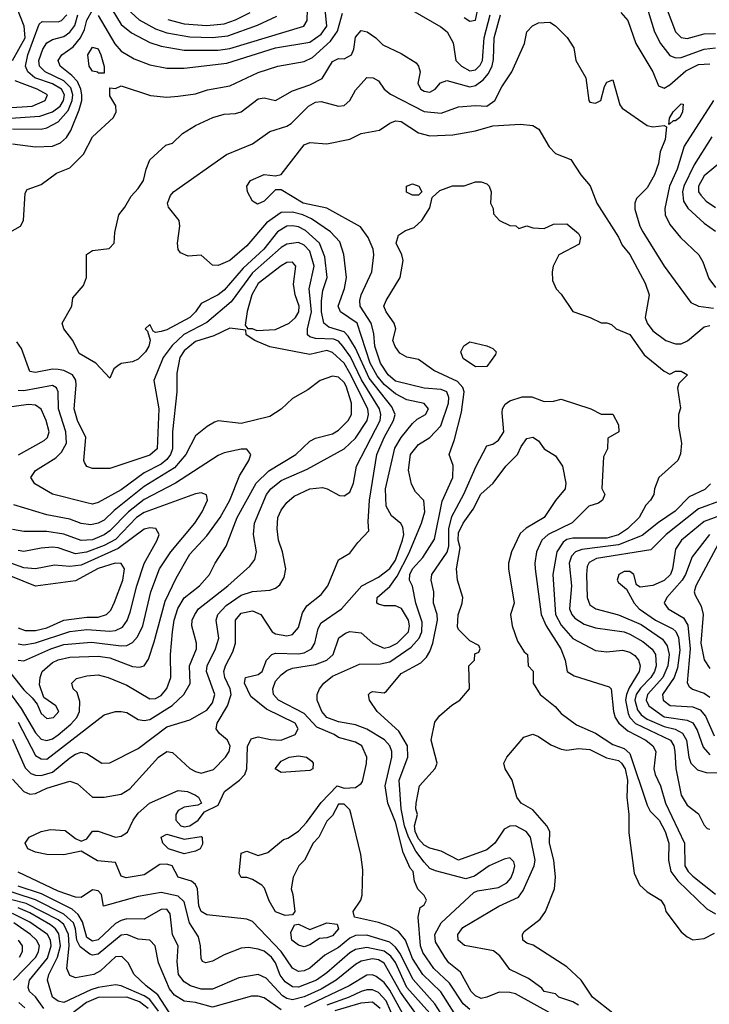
# Model space of a CAD drawing. Header units: inches. Extents: x 1793389 to 1900389, y 320802 to 470796.
# Tile 258 of 656: x 1824815 to 1827228, y 405165 to 408613. Entities that reach past the tile are written whole.
import ezdxf

# ---------------------------------------------------------------- set-up
doc = ezdxf.new("R2010")
doc.units = ezdxf.units.IN
doc.header["$MEASUREMENT"] = 0
doc.layers.add('B8420', color=7, linetype='Continuous')

msp = doc.modelspace()

# ---------------------------------------------------------------- linework, layer by layer
at = {"layer": 'B8420', "color": 2}
for points, elevation in [([(1827042.6, 408750), (1827110, 408570.8), (1827130, 408550.5), (1827150, 408547), (1827210, 408563.6), (1827250, 408565.2)], 294), ([(1826999.5, 408690), (1827036.4, 408570), (1827057.1, 408530), (1827090, 408488), (1827110, 408479.3), (1827130, 408481.1), (1827210, 408510.2), (1827250, 408514)], 290), ([(1824789.8, 408470), (1824833.8, 408550), (1824830.8, 408590), (1824807.6, 408650)], 306), ([(1824790, 408178.7), (1824870, 408167.7), (1824930, 408170.4), (1824958.3, 408181.7), (1824979.1, 408200.9), (1824994.5, 408225.5), (1825022.8, 408297.2), (1825032.1, 408330), (1825032.1, 408350), (1825029, 408370), (1825016.9, 408396.9), (1824997.9, 408417.9), (1824956.2, 408450), (1824949.6, 408470), (1824962, 408490), (1825001.6, 408518.4), (1825027.3, 408550), (1825041.5, 408578.5), (1825050, 408611), (1825070, 408646)], 294), ([(1825090, 408627.7), (1825148.2, 408528.2), (1825170, 408503), (1825215.6, 408475.6), (1825270, 408455.5), (1825330, 408443), (1825390, 408443.1), (1825539.5, 408460.5), (1825710, 408514.9), (1825830, 408534.6), (1825870, 408562.6), (1825889.7, 408590), (1825883.5, 408650)], 294), ([(1825137.3, 408650), (1825170, 408596.4), (1825206.8, 408566.8), (1825270, 408533.4), (1825310, 408520.3), (1825390, 408506.3), (1825510, 408506.9), (1825550, 408512.4), (1825809.2, 408590), (1825820.7, 408610), (1825822, 408650)], 298), ([(1825191.1, 408651.1), (1825232.8, 408612.8), (1825290, 408580.9), (1825330, 408566.7), (1825410, 408552.6), (1825490, 408550.2), (1825543.3, 408556.7), (1825646.6, 408593.4), (1825715.2, 408624.8)], 302), ([(1826190, 408644.9), (1826288.1, 408588.1), (1826310.7, 408570), (1826331.9, 408531.9), (1826340.5, 408470), (1826360.5, 408450), (1826390, 408434), (1826410, 408437.6), (1826426.3, 408453.7), (1826434.2, 408470), (1826439.8, 408550), (1826460.7, 408630)], 290), ([(1826370, 408620.5), (1826390, 408607.3), (1826410, 408611), (1826416.4, 408643.6)], 294), ([(1824766.5, 408266.5), (1824885.3, 408274.7), (1824930, 408290.2), (1824956.1, 408310), (1824968.7, 408330), (1824971.4, 408350), (1824960.9, 408370), (1824930, 408388.1), (1824867.8, 408410), (1824843.5, 408430), (1824835.6, 408450), (1824843.5, 408490), (1824882.8, 408597.2), (1824893.8, 408606.2), (1824950, 408605.3), (1824961.2, 408610), (1824979.7, 408630)], 302), ([(1824770, 407862.8), (1824818, 407890), (1824828.7, 407910), (1824834.6, 408005.4), (1824841.2, 408018.8), (1824890, 408036), (1824943.9, 408076.1), (1824990, 408094), (1825038.3, 408141.7), (1825070, 408202.8), (1825142.7, 408270), (1825152, 408290), (1825151.9, 408311.9), (1825130, 408346), (1825130, 408374), (1825150, 408372), (1825170, 408381), (1825272.5, 408347.5), (1825330, 408341.6), (1825370, 408344.9), (1825430, 408353.4), (1825472.1, 408367.9), (1825550, 408382), (1825650, 408428.4), (1825718, 408450), (1825810, 408466.4), (1825839.8, 408480.2), (1825902.5, 408537.5), (1825926.8, 408573.2), (1825944.5, 408635.5)], 290), ([(1824790, 408231.2), (1824890, 408230.2), (1824910, 408234), (1824950, 408255.6), (1824984.7, 408295.3), (1824999.1, 408330), (1825000.9, 408350), (1824994.3, 408374.3), (1824970, 408399.4), (1824904.2, 408430), (1824884.4, 408450), (1824882.3, 408470), (1824895.4, 408510), (1824910, 408532.4), (1824930, 408544.2), (1824970, 408554.3), (1824990, 408568.9), (1825007.7, 408592.3), (1825018, 408630)], 298), ([(1824790, 405953), (1824830, 405910.4), (1824850, 405901.3), (1824870, 405903.7), (1824910, 405921.5), (1824990, 405946), (1825017.3, 405937.3), (1825070, 405890.7), (1825110, 405890.5), (1825170, 405900.5), (1825200.1, 405919.9), (1825300.9, 406030), (1825330, 406050.6), (1825350, 406046.8), (1825410, 405990.6), (1825430, 405980.4), (1825450, 405974.4), (1825493, 405987), (1825535.6, 406030), (1825547.8, 406050), (1825551, 406069), (1825542, 406090), (1825513.6, 406113.6), (1825502.7, 406130), (1825505.6, 406150), (1825542.6, 406210), (1825555.4, 406250), (1825551.1, 406270), (1825532.6, 406310), (1825529.7, 406330), (1825535.1, 406350), (1825560.7, 406399.3), (1825569.7, 406430), (1825570, 406510.8), (1825590, 406534.4), (1825630, 406543), (1825658.8, 406530), (1825698.8, 406470), (1825710, 406462), (1825750, 406455.5), (1825770, 406460.7), (1825790, 406484.7), (1825804.2, 406535.8), (1825819.6, 406560.4), (1825870, 406600.7), (1825892.7, 406630), (1825930, 406722), (1825970, 406744.7), (1825998, 406782), (1826037.2, 406822.8), (1826034.5, 406854.5), (1826039.1, 406930), (1826064.2, 407090), (1826089.8, 407150), (1826123.1, 407210), (1826128.3, 407230), (1826117.5, 407257.5), (1826038.3, 407358.3), (1825990, 407462.4), (1825964.9, 407504.9), (1825950, 407519.8), (1825896.6, 407536.6), (1825879.7, 407550), (1825870.9, 407590), (1825870.9, 407629.1), (1825875.6, 407664.4), (1825891.1, 407710), (1825882.8, 407782.8), (1825864, 407830), (1825814.7, 407874.7), (1825790, 407887.1), (1825770, 407891), (1825750, 407889.7), (1825717.1, 407870), (1825668.9, 407810), (1825596.9, 407743.1), (1825530, 407665.6), (1825510, 407649.6), (1825450, 407619), (1825430.6, 407590), (1825410.6, 407570), (1825330, 407527), (1825310, 407521.2), (1825290, 407518), (1825282, 407522), (1825270, 407546), (1825254, 407530), (1825262, 407522), (1825271.3, 407491.3), (1825267.3, 407470), (1825255.5, 407450), (1825230, 407423.7), (1825210, 407414.5), (1825170.5, 407409.5), (1825158.5, 407401.5), (1825144.7, 407390), (1825130, 407358), (1825081.2, 407410), (1825023.6, 407443.6), (1825000.7, 407490), (1824969, 407530), (1824964, 407550), (1824998, 407610), (1825000.4, 407639.6), (1825038, 407682), (1825048.7, 407710), (1825049.3, 407790.7), (1825070, 407804.7), (1825128, 407812), (1825146, 407830), (1825148.4, 407868.4), (1825162, 407930), (1825183.1, 407956.9), (1825204.7, 407995.3), (1825230, 408022), (1825248.7, 408050), (1825257.2, 408090), (1825270, 408122), (1825326, 408174), (1825350, 408181), (1825385.2, 408214.8), (1825430, 408242.8), (1825490.7, 408270.7), (1825530, 408282), (1825570, 408284), (1825590, 408290.7), (1825650, 408336.3), (1825670, 408339.1), (1825710, 408330.5), (1825770, 408364.4), (1825830, 408385.3), (1825873.4, 408406.6), (1825910, 408466.8), (1825930, 408477.1), (1825950, 408476.3), (1825976, 408490), (1825983.7, 408510), (1825990, 408552), (1826010, 408574.8), (1826031.3, 408570), (1826061, 408550), (1826085.5, 408525.5), (1826150, 408494.8), (1826202, 408462), (1826211, 408450), (1826216, 408430), (1826207.7, 408390), (1826218.8, 408370), (1826230, 408363), (1826250, 408359.1), (1826269, 408370), (1826287.6, 408392.4), (1826310, 408400.4), (1826390, 408377.7), (1826410, 408382.3), (1826437.3, 408402.7), (1826455, 408425), (1826468.4, 408451.6), (1826473.2, 408473.2), (1826475.1, 408550), (1826497.2, 408630)], 286), ([(1825333.5, 408613.5), (1825390, 408598.2), (1825470, 408593.2), (1825530, 408599.1), (1825570, 408612.6), (1825621.6, 408638.4)], 306), ([(1826918.8, 408638.8), (1826942.8, 408610), (1826970.5, 408530), (1827030, 408431), (1827050, 408381), (1827070, 408373.4), (1827090, 408385.5), (1827146, 408434), (1827190, 408455.6), (1827230, 408458.7)], 286), ([(1826310, 405101.1), (1826267.2, 405167.2), (1826191.9, 405251.9), (1826144.7, 405344.7), (1826130, 405365.7), (1826110, 405382.7), (1826030, 405407.4), (1825990, 405406.2), (1825970, 405396.4), (1825930, 405363.9), (1825882.2, 405337.8), (1825830, 405291.3), (1825810, 405282.4), (1825790, 405280.5), (1825770, 405292), (1825729.8, 405350), (1825630, 405455.1), (1825610, 405463.7), (1825470, 405478.7), (1825450, 405489.6), (1825441.7, 405510), (1825436.9, 405570), (1825430, 405585.2), (1825416.1, 405596.1), (1825369.8, 405609.8), (1825349, 405650), (1825330, 405656.3), (1825305.9, 405654.2), (1825250, 405618), (1825187.8, 405607.8), (1825170, 405614), (1825150, 405661.2), (1825087.7, 405667.7), (1825030, 405702), (1824970, 405688.7), (1824910, 405689.2), (1824870, 405698.4), (1824844, 405710), (1824834, 405730), (1824848, 405750), (1824890, 405770.7), (1824922.5, 405777.5), (1824974.2, 405774.2), (1825010, 405746), (1825030, 405736), (1825050, 405744.7), (1825070, 405771.3), (1825090, 405771), (1825150, 405750.7), (1825170, 405754), (1825191.7, 405768.3), (1825212, 405810), (1825230, 405834), (1825269.3, 405870), (1825370, 405913.4), (1825402, 405910), (1825430, 405897.3), (1825441, 405890), (1825450.8, 405870), (1825438, 405862), (1825390, 405856), (1825370, 405843.7), (1825361.3, 405830), (1825361.1, 405810), (1825378.8, 405790), (1825390, 405787.1), (1825410, 405790.3), (1825439.6, 405810), (1825461.2, 405838.8), (1825510, 405862.8), (1825532, 405910), (1825584.5, 405950), (1825602.4, 405970), (1825609.6, 405990), (1825611.9, 406068.1), (1825624.8, 406095.2), (1825650, 406102), (1825692.1, 406092.1), (1825730, 406090.4), (1825779.3, 406110), (1825789.5, 406130), (1825778.4, 406150), (1825678.9, 406198.9), (1825623.5, 406243.5), (1825601.6, 406290), (1825605.2, 406310), (1825650, 406320.3), (1825662.9, 406330), (1825678.7, 406370), (1825697.2, 406390), (1825710, 406394.6), (1825790, 406392.7), (1825810, 406396), (1825836.2, 406410), (1825847.8, 406430), (1825859.4, 406480.6), (1825870, 406500.5), (1825940.9, 406550), (1826012, 406630), (1826070, 406661.1), (1826110, 406691.8), (1826130, 406720.4), (1826154.8, 406790), (1826158.7, 406810), (1826156.1, 406836.1), (1826148.5, 406848.5), (1826115.4, 406875.4), (1826096.9, 406910), (1826095.4, 406970), (1826127.8, 407112.2), (1826149.8, 407150.2), (1826190, 407199.1), (1826205.6, 407214.4), (1826235.1, 407230), (1826246, 407250), (1826230, 407269.2), (1826170, 407281.3), (1826130, 407303.1), (1826090, 407336.1), (1826065.6, 407365.6), (1826041, 407410), (1825995.8, 407550), (1825938, 407590), (1825929.6, 407610), (1825951.9, 407671.9), (1825958.7, 407710), (1825949.5, 407790.5), (1825935.1, 407835.1), (1825902, 407870), (1825835.7, 407915.7), (1825806, 407930), (1825770, 407939.3), (1825730, 407938), (1825678.8, 407901.2), (1825610, 407820.9), (1825550.6, 407770), (1825510, 407752.7), (1825490, 407754), (1825450, 407788.7), (1825404.7, 407784.7), (1825377.2, 407797.2), (1825370, 407808), (1825366.6, 407830), (1825375.1, 407890), (1825372.7, 407910), (1825336.2, 407956.2), (1825332, 407970), (1825342.7, 407997.3), (1825353.2, 408010), (1825538.9, 408141.1), (1825630, 408178), (1825690, 408222), (1825750, 408240.5), (1825765.2, 408250), (1825826, 408310), (1825850, 408323.8), (1825870, 408326.7), (1825930, 408310.3), (1825950, 408312.4), (1825969.6, 408330), (1825990, 408366), (1826030, 408410.8), (1826051.3, 408410), (1826070, 408398.8), (1826090.8, 408370), (1826112.3, 408352.3), (1826230, 408292), (1826290, 408286), (1826350, 408307.7), (1826410, 408313), (1826450, 408310.8), (1826477.2, 408330), (1826501.5, 408378.5), (1826537.2, 408430), (1826581.2, 408530), (1826589.1, 408570.9), (1826608.9, 408591.1), (1826630, 408602), (1826670, 408604.7), (1826690, 408591.3), (1826730.5, 408550.5), (1826754.4, 408514.4), (1826761, 408470), (1826796, 408410), (1826806, 408330), (1826810, 408324.7), (1826830, 408321), (1826848, 408330), (1826861.2, 408378.8), (1826870, 408394), (1826890, 408402), (1826915.3, 408315.3), (1826923.5, 408303.5), (1827010, 408242.8), (1827030, 408237.3), (1827070, 408242), (1827078, 408238), (1827073.2, 408193.2), (1827055.5, 408150), (1827050.4, 408110), (1827036.4, 408070), (1827010, 408024), (1826973.4, 407986.6), (1826967.3, 407970), (1826967.7, 407950), (1826984.9, 407890), (1826994.9, 407870), (1827070.4, 407750.4), (1827162.8, 407622.8), (1827190.4, 407610.4), (1827243, 407603)], 282), ([(1824770, 408303.9), (1824859, 408310), (1824903.7, 408330), (1824912, 408350), (1824876, 408370), (1824799.2, 408399.2)], 306), ([(1827243.1, 408330), (1827140.4, 408170), (1827116, 408090), (1827088.9, 408030), (1827072.4, 407952.4), (1827073, 407930), (1827090, 407896), (1827126.8, 407850), (1827191, 407790), (1827205.2, 407765.2), (1827226.6, 407706.6), (1827250, 407674.8)], 286), ([(1826334.9, 405134.9), (1826288.3, 405208.3), (1826225.1, 405270), (1826190, 405325.6), (1826165.4, 405390), (1826140.6, 405420.6), (1826110, 405438), (1826070, 405451.6), (1825986, 405470), (1825982, 405490), (1826009.2, 405530), (1826012.9, 405547.1), (1826015.5, 405635.5), (1826009, 405690), (1825975.3, 405830), (1825970, 405846), (1825950, 405866), (1825930, 405866), (1825910, 405826), (1825890, 405806), (1825862, 405750), (1825842, 405730), (1825812, 405670), (1825792, 405650), (1825772, 405610), (1825764.7, 405570), (1825771.3, 405550), (1825778, 405490), (1825770, 405478), (1825743.6, 405476.4), (1825710, 405489.2), (1825687.9, 405527.9), (1825671.8, 405571.8), (1825662.5, 405582.5), (1825630, 405602.7), (1825610, 405609.2), (1825589.4, 405609.4), (1825582.7, 405622.7), (1825590, 405694), (1825610, 405702), (1825650, 405686.8), (1825683.1, 405696.9), (1825738, 405742), (1825753.6, 405746.4), (1825790, 405771.3), (1825818.6, 405801.4), (1825870, 405871.3), (1825926, 405930), (1825950, 405922), (1825990, 405924.7), (1826010, 405938), (1826014.2, 405945.8), (1826028.9, 406008.9), (1826029.2, 406030), (1826012.7, 406070), (1825990, 406082.9), (1825930, 406099.6), (1825915.1, 406110), (1825855.2, 406135.2), (1825810, 406183.1), (1825720.9, 406230), (1825703.6, 406250), (1825700.7, 406270), (1825710, 406296.3), (1825730, 406319.3), (1825750, 406334), (1825770, 406342), (1825850, 406354.6), (1825889.8, 406370.2), (1825911.8, 406390), (1825931.4, 406448.6), (1825954.9, 406465.1), (1825970.5, 406470.5), (1826010, 406465.5), (1826050.7, 406430), (1826090, 406412.2), (1826110, 406416.5), (1826135.6, 406430), (1826175.4, 406470), (1826179.1, 406490), (1826175.1, 406510), (1826150.8, 406550.8), (1826130, 406560.5), (1826090, 406560.9), (1826070, 406566), (1826065.2, 406570), (1826066, 406590), (1826110, 406628), (1826135.8, 406664.2), (1826176.3, 406743.7), (1826221.3, 406850), (1826233, 406890), (1826229.4, 406929.4), (1826200.2, 406960.2), (1826186.3, 406986.3), (1826175.9, 407035.9), (1826182.4, 407090), (1826210, 407124.9), (1826250, 407150.5), (1826288.6, 407191.4), (1826316, 407270), (1826316.9, 407290), (1826309.7, 407309.7), (1826290, 407318.3), (1826230, 407323.1), (1826130, 407347.4), (1826104.4, 407370), (1826077.7, 407410), (1826058, 407470), (1826053.9, 407513.9), (1826044.8, 407550), (1826006.9, 407610), (1826005.1, 407630), (1826009.7, 407650), (1826047, 407730), (1826054.5, 407790), (1826052, 407810), (1826034.5, 407850), (1826007.7, 407887.7), (1825890, 407953), (1825807, 407970), (1825730, 408017.2), (1825710, 408017.2), (1825670, 407978), (1825647.5, 407967.5), (1825630, 407978), (1825611.8, 408010), (1825609.5, 408030), (1825622.7, 408050), (1825670, 408070.5), (1825710, 408066), (1825730, 408071.3), (1825810, 408174.8), (1825830, 408182.8), (1825890, 408178), (1825970, 408194.8), (1826010, 408214), (1826074, 408226), (1826110, 408250.8), (1826130, 408258.8), (1826150, 408256.3), (1826210, 408217.1), (1826250, 408206.4), (1826330, 408210.4), (1826410, 408223.7), (1826470, 408241.1), (1826567.7, 408247.7), (1826610, 408242.8), (1826631, 408230), (1826667.5, 408167.5), (1826690, 408144.7), (1826743.6, 408123.6), (1826778, 408070), (1826810.9, 408030.9), (1826834.8, 407970), (1826910, 407851), (1826923, 407823), (1826950.3, 407790.3), (1827003, 407690), (1827018, 407650), (1827003.1, 407570), (1827010.4, 407550), (1827030, 407523), (1827076, 407490), (1827110, 407478.4), (1827130, 407478.4), (1827152.1, 407487.9), (1827210, 407537.1), (1827230, 407542.4)], 278), ([(1827236.7, 408203.3), (1827175, 408105), (1827138.5, 408030), (1827134, 408010), (1827138, 407978), (1827152.7, 407952.7), (1827210, 407900.5), (1827250, 407873)], 290), ([(1827278, 408122), (1827210, 408066.6), (1827190.4, 408030), (1827190.4, 408010), (1827198, 407998), (1827217.5, 407977.5), (1827250, 407955.8)], 294), ([(1826390, 405147.3), (1826366.3, 405166.3), (1826319.1, 405239.1), (1826264, 405290), (1826226.1, 405346.1), (1826217.6, 405370), (1826209.3, 405470.7), (1826216.4, 405503.6), (1826230, 405514), (1826238, 405530), (1826230, 405546), (1826208.4, 405568.4), (1826196.5, 405596.5), (1826191.6, 405630), (1826181.6, 405641.6), (1826157.2, 405697.2), (1826130, 405802.7), (1826103, 405870), (1826093.7, 405930), (1826117.7, 406030), (1826116.9, 406050), (1826109.7, 406070), (1826091.5, 406091.5), (1826030, 406128.4), (1825990, 406143.5), (1825930, 406154.7), (1825889.8, 406169.8), (1825871.8, 406190), (1825856, 406230), (1825856, 406250), (1825864.5, 406270), (1825879.5, 406290), (1825910, 406314), (1826004.1, 406355.9), (1826077.6, 406357.6), (1826110, 406364.9), (1826184.5, 406415.5), (1826212.4, 406447.6), (1826222.4, 406470), (1826223.8, 406503.8), (1826201.1, 406570), (1826189.6, 406629.6), (1826178.7, 406650), (1826180.4, 406670), (1826189.8, 406690), (1826226, 406730), (1826266.3, 406793.7), (1826292.8, 406927.2), (1826331.1, 407010), (1826331.6, 407051.6), (1826317.2, 407090), (1826336.9, 407143.1), (1826361.4, 407238.5), (1826369.7, 407309.7), (1826365.6, 407325.6), (1826346.6, 407346.6), (1826264.2, 407384.2), (1826210, 407422.9), (1826170, 407431.8), (1826145.7, 407445.7), (1826128.5, 407468.5), (1826120.5, 407490), (1826131.5, 407530), (1826125.4, 407550), (1826097.6, 407590), (1826089.4, 407610), (1826097, 407630), (1826146, 407710), (1826157.2, 407770), (1826152.7, 407790), (1826132, 407830), (1826141, 407859), (1826164.8, 407875.2), (1826194.8, 407885.2), (1826222, 407910), (1826250, 407954), (1826258, 407990), (1826284.7, 408015.3), (1826329.1, 408030.9), (1826370, 408031.3), (1826410, 408044.7), (1826430, 408044.7), (1826450, 408038), (1826458, 408030), (1826464.7, 408010), (1826462, 407970), (1826471.6, 407951.6), (1826472.7, 407932.7), (1826494, 407910), (1826530, 407892), (1826551.6, 407891.6), (1826562, 407882), (1826590, 407891.3), (1826610, 407884.7), (1826650, 407882), (1826683.1, 407896.9), (1826730, 407898), (1826770, 407864.7), (1826777.3, 407850), (1826772.7, 407827.3), (1826702, 407790), (1826682, 407750), (1826678, 407730), (1826679.6, 407699.6), (1826692, 407670), (1826710, 407652), (1826750, 407591.3), (1826810.6, 407570.6), (1826850, 407551.3), (1826870, 407551.3), (1826885.4, 407545.4), (1826902, 407530), (1826950, 407510.8), (1826999.9, 407439.9), (1827070, 407382), (1827090, 407372), (1827110, 407382), (1827130, 407382), (1827151.3, 407370), (1827121, 407339), (1827116.9, 407323.1), (1827126.8, 407253.2), (1827120.7, 407230), (1827120.4, 407190), (1827130.8, 407130), (1827127.5, 407092.5), (1827118, 407070), (1827051, 407010), (1827036, 406970), (1827034, 406950), (1827022, 406930), (1827006.4, 406913.6), (1826982, 406870), (1826941.6, 406830), (1826910.8, 406809.2), (1826870, 406797.3), (1826750, 406797.6), (1826730, 406792.3), (1826717, 406783), (1826694.9, 406750), (1826680.3, 406670), (1826690.2, 406530), (1826710, 406492.4), (1826750, 406446.4), (1826830, 406403.8), (1826870, 406399.3), (1826924.7, 406404.7), (1826950, 406398.4), (1826967.1, 406387.1), (1826980.5, 406370), (1826986, 406350), (1826983.1, 406330), (1826947.2, 406272.8), (1826938, 406250), (1826934.3, 406230), (1826943.9, 406183.9), (1826950.2, 406170), (1826970, 406148.2), (1827092, 406090), (1827103.6, 406070), (1827107.7, 406050), (1827111.4, 405991.4), (1827130, 405898), (1827150, 405862.8), (1827190, 405832), (1827210, 405792), (1827221, 405781), (1827230, 405778)], 274), ([(1824790, 406093.4), (1824833.6, 405993.6), (1824853.9, 405973.9), (1824870, 405967.2), (1824890, 405966.3), (1824930, 405978.3), (1824990, 406028.4), (1825010, 406041.6), (1825030, 406048), (1825050, 406044), (1825102, 406010), (1825130, 406010.7), (1825230, 406060.5), (1825330, 406137), (1825410, 406161.6), (1825470, 406194.9), (1825490, 406220.7), (1825497.4, 406250), (1825468.3, 406330), (1825471.1, 406350), (1825500.5, 406410), (1825512.3, 406447.7), (1825503, 406510), (1825507.8, 406530), (1825538, 406562), (1825590, 406598), (1825630, 406610.4), (1825690, 406615.5), (1825710, 406622), (1825725.6, 406634.4), (1825740.1, 406659.9), (1825746.6, 406690), (1825734.5, 406750), (1825720.7, 406790), (1825715.6, 406830), (1825718.4, 406870), (1825730, 406896), (1825750, 406922.8), (1825775.3, 406944.7), (1825830, 406970.4), (1825874.6, 406974.6), (1825891.3, 406970), (1825933.6, 406946.4), (1825950, 406946), (1825970, 406958), (1825982.7, 406990), (1825993.6, 407050), (1826076.1, 407210), (1826078.7, 407230), (1826074, 407250), (1826011.4, 407351.4), (1825972.5, 407432.5), (1825946.2, 407470), (1825930, 407487.3), (1825914, 407494), (1825850, 407496.9), (1825830, 407502.9), (1825822, 407510), (1825822.4, 407530), (1825836.5, 407590), (1825827.6, 407670), (1825845.1, 407750), (1825830, 407802.9), (1825810, 407823.5), (1825790, 407832.4), (1825750, 407827.1), (1825730, 407815.4), (1825630, 407727.1), (1825555.2, 407624.8), (1825470, 407552.4), (1825389.5, 407510.5), (1825348, 407472), (1825316.9, 407430), (1825284, 407350), (1825302, 407250), (1825295.8, 407110), (1825270, 407088.2), (1825130, 407042), (1825070, 407041.2), (1825050, 407049), (1825042, 407062), (1825039.3, 407070), (1825047, 407150), (1825017.6, 407210), (1825005.1, 407250), (1825012.7, 407332.7), (1825011.1, 407351.1), (1824999.5, 407370), (1824970, 407384.4), (1824950, 407388.5), (1824930, 407389.7), (1824870, 407378), (1824850, 407381.2), (1824821.3, 407461.3), (1824804.6, 407484.6)], 290), ([(1824810, 406153.4), (1824870, 406036.4), (1824890, 406024.2), (1824910, 406023.1), (1825110, 406178.8), (1825150, 406190.8), (1825170, 406190.8), (1825190, 406187.3), (1825230, 406163), (1825250, 406159.3), (1825270, 406162), (1825348.9, 406211.1), (1825389.6, 406250), (1825411.5, 406288.5), (1825409.7, 406350), (1825433.6, 406410), (1825433.6, 406430), (1825417.6, 406490), (1825418.4, 406510), (1825427.3, 406530), (1825440.7, 406550), (1825542.9, 406630), (1825620.1, 406699.9), (1825637.5, 406722.5), (1825643.7, 406750), (1825633.6, 406810), (1825636.9, 406850), (1825678.9, 406950), (1825693.3, 406970), (1825730, 406999.5), (1825820.4, 407039.6), (1825950, 407110.4), (1825990, 407148.2), (1826031, 407210), (1826035.3, 407230), (1826032.9, 407250), (1825970, 407375.8), (1825950, 407409.7), (1825910, 407448), (1825890, 407455.1), (1825830, 407440.5), (1825690, 407467.3), (1825638, 407490), (1825608, 407510), (1825606, 407526), (1825550, 407533.2), (1825494.4, 407505.6), (1825430, 407485.6), (1825390, 407453.6), (1825374.9, 407430), (1825365.1, 407374.9), (1825364.9, 407310), (1825350.2, 407170), (1825349.1, 407110), (1825343.2, 407090), (1825330, 407072.8), (1825310, 407056.4), (1825250, 407026), (1825170, 406967.1), (1825090, 406922.9), (1825070, 406917), (1825050, 406920.7), (1824930, 406951.8), (1824867.7, 406987.7), (1824854, 407010), (1824870, 407034), (1824941.4, 407078.5), (1824961.3, 407098.7), (1824978.9, 407130), (1824976, 407170), (1824951, 407250), (1824949.4, 407310), (1824943.7, 407323.7), (1824930, 407331.5), (1824830, 407313.5), (1824810, 407315.1)], 294), ([(1824770, 406270.4), (1824820.5, 406200.5), (1824870, 406115.8), (1824890, 406094), (1824910, 406088.7), (1824930, 406095.3), (1824950, 406108.9), (1824994.4, 406145.6), (1825015.4, 406170), (1825024, 406190), (1825025.8, 406225.8), (1825016.6, 406256.6), (1825002, 406270), (1824998, 406290), (1825014, 406306), (1825050, 406315.5), (1825090, 406319.3), (1825124.7, 406310), (1825190, 406283.1), (1825270, 406234.9), (1825290, 406236.4), (1825310, 406246.7), (1825330, 406270.7), (1825343.5, 406310), (1825342.4, 406390), (1825349.7, 406470), (1825356, 406510), (1825368.9, 406551.1), (1825390, 406588.2), (1825443.7, 406630), (1825479.5, 406670), (1825499.3, 406710), (1825538, 406770), (1825575.8, 406870), (1825643, 406990), (1825686.9, 407033.1), (1825780.9, 407090), (1825830, 407137.3), (1825850, 407147.7), (1825910, 407163), (1825930, 407175.5), (1825964.5, 407210), (1825975.6, 407230), (1825975.8, 407270), (1825956.8, 407330), (1825950, 407342.9), (1825930, 407360.7), (1825910, 407364.5), (1825866, 407350), (1825822.8, 407317.2), (1825770, 407286), (1825730, 407249.2), (1825690, 407223.7), (1825590, 407199.5), (1825510, 407208.7), (1825496.9, 407203.1), (1825471.1, 407188.9), (1825430, 407155.3), (1825395.8, 407090), (1825356.6, 407043.4), (1825250, 406978.7), (1825145.5, 406894.6), (1825110, 406860.5), (1825090, 406849.7), (1825064.4, 406844.4), (1825030, 406848.3), (1824990, 406863.5), (1824910, 406878.7), (1824794.7, 406914.7)], 298), ([(1824811, 407089), (1824900.5, 407139.5), (1824912, 407150), (1824917.6, 407170), (1824907.3, 407210), (1824890, 407249.2), (1824870, 407262.9), (1824845.8, 407265.8), (1824770, 407255.1)], 298), ([(1826680.7, 405130), (1826550, 405201.7), (1826530, 405206.9), (1826492.3, 405207.7), (1826450, 405189.6), (1826430, 405186), (1826410, 405195.1), (1826395.1, 405210), (1826357.5, 405277.5), (1826317, 405310), (1826302.4, 405330), (1826270, 405384), (1826268, 405410), (1826289.8, 405450.2), (1826403.6, 405556.4), (1826417, 405563), (1826490, 405574), (1826519.5, 405590), (1826533, 405607), (1826542.4, 405630), (1826547, 405650), (1826544.1, 405664.1), (1826530, 405678), (1826510, 405673.6), (1826457.3, 405650), (1826406.7, 405613.3), (1826375.5, 405604.5), (1826270, 405633), (1826250, 405641.3), (1826230, 405662.4), (1826201.7, 405701.7), (1826175.4, 405750), (1826161.8, 405790), (1826149.8, 405850.2), (1826142.4, 405950), (1826173.3, 406030), (1826171.5, 406070), (1826141.7, 406121.7), (1826066, 406190), (1826039.3, 406230), (1826035.3, 406250), (1826042.7, 406257.3), (1826050, 406261), (1826090, 406256), (1826098.6, 406261.4), (1826150, 406324), (1826218.7, 406361.3), (1826238.9, 406381.1), (1826250, 406400.7), (1826260.4, 406430), (1826276.9, 406510), (1826276.3, 406530), (1826263, 406570), (1826264.4, 406610), (1826255.1, 406650), (1826257, 406670), (1826311.2, 406748.8), (1826317.1, 406770), (1826316.2, 406830), (1826327.2, 406872.8), (1826368.6, 406951.4), (1826412.3, 407050), (1826450, 407121), (1826470, 407126.8), (1826490, 407141), (1826509, 407170), (1826503.2, 407236.8), (1826504, 407250), (1826513.2, 407266.8), (1826530, 407278), (1826572.7, 407292.7), (1826607.3, 407292.7), (1826650, 407276), (1826683.1, 407276.9), (1826710, 407284.7), (1826814, 407250), (1826850, 407232), (1826890, 407231.3), (1826910, 407194), (1826912, 407170), (1826872.7, 407147.3), (1826872, 407110), (1826858, 407082), (1826851.6, 406971.6), (1826862, 406950), (1826854, 406930), (1826839.8, 406920.2), (1826806, 406910), (1826748.7, 406851.3), (1826663.8, 406810), (1826642.4, 406790), (1826623.8, 406750), (1826617.1, 406710), (1826618.4, 406690), (1826639.6, 406530), (1826657.4, 406490), (1826708.7, 406410), (1826723.1, 406370), (1826730.5, 406330.5), (1826755.2, 406315.2), (1826877.3, 406277.3), (1826884.7, 406270), (1826892.2, 406190), (1826898.4, 406170), (1826911.8, 406150), (1826942.6, 406122.6), (1827005.5, 406090), (1827030.5, 406070), (1827040.5, 406050), (1827034, 405990), (1827038.8, 405970), (1827057.6, 405930), (1827074.6, 405870), (1827140.8, 405730), (1827142.3, 405650), (1827153.7, 405630), (1827170, 405613.7), (1827250, 405550.5)], 270), ([(1826770, 405162), (1826750, 405173.6), (1826702, 405190), (1826690, 405202), (1826650, 405209.5), (1826642, 405222), (1826595.1, 405255.1), (1826530, 405286.6), (1826494.6, 405334.6), (1826472.3, 405352.3), (1826371.3, 405371.3), (1826349.8, 405389.8), (1826347.8, 405410), (1826365.3, 405434.7), (1826491.3, 405508.7), (1826560.1, 405539.9), (1826576.8, 405563.2), (1826615.1, 405650), (1826618.9, 405670), (1826602.9, 405750), (1826586.6, 405770), (1826550, 405789.6), (1826530, 405789.5), (1826510, 405778), (1826478, 405730), (1826450, 405706.3), (1826350, 405669.7), (1826290, 405701.6), (1826250, 405711.6), (1826230, 405722.4), (1826210, 405744.7), (1826198.5, 405770), (1826196.9, 405790), (1826207, 405830), (1826201.6, 405850), (1826202.4, 405870), (1826214, 405930), (1826269.3, 405990.7), (1826276, 406010), (1826254.5, 406090), (1826267.3, 406152.7), (1826284.1, 406175.9), (1826327.2, 406212.8), (1826355.3, 406230), (1826388.7, 406270), (1826386, 406350), (1826406, 406370), (1826407.3, 406392.7), (1826422, 406398), (1826426, 406410), (1826422, 406422), (1826390, 406438), (1826350, 406478), (1826346.6, 406486.6), (1826349.3, 406529.3), (1826363.7, 406570), (1826366, 406590), (1826347, 406650), (1826343.6, 406690), (1826356.1, 406763.9), (1826348.9, 406790), (1826350, 406816), (1826366.9, 406850), (1826401.4, 406898.6), (1826428, 406952), (1826472, 406990), (1826516, 407050), (1826557.2, 407090), (1826570, 407118), (1826590, 407146), (1826610, 407150.6), (1826630, 407138), (1826650.6, 407110.6), (1826690, 407086), (1826714.8, 407050), (1826725.5, 406990), (1826724, 406970), (1826690.4, 406929.6), (1826650.5, 406870), (1826587, 406833), (1826566.6, 406813.4), (1826536.4, 406750), (1826524.9, 406710), (1826524.9, 406690), (1826544.7, 406570), (1826532, 406530), (1826538, 406490), (1826556.9, 406436.9), (1826579.6, 406399.6), (1826592, 406390), (1826594, 406350), (1826611.3, 406331.3), (1826611.3, 406290), (1826636, 406250), (1826688.4, 406208.4), (1826710, 406184), (1826763.4, 406143.4), (1826830, 406114.9), (1826890, 406075.5), (1826930, 406060.4), (1826950, 406043), (1827010, 405862.8), (1827021.6, 405841.6), (1827052, 405810), (1827073.4, 405770), (1827086, 405730), (1827084.9, 405670), (1827093.7, 405630), (1827117.4, 405597.4), (1827219.1, 405499.1), (1827250, 405482)], 266), ([(1824783.6, 406323.6), (1824830, 406266), (1824858.7, 406238.7), (1824875.9, 406215.9), (1824890, 406184), (1824910, 406166), (1824933.2, 406170), (1824952, 406190), (1824941.2, 406210), (1824899.3, 406239.3), (1824884.4, 406284.4), (1824886.3, 406310), (1824893.3, 406330), (1824930, 406362), (1824950, 406371.5), (1824990, 406380.2), (1825090, 406384), (1825130, 406378.3), (1825210, 406348.4), (1825233.8, 406346.2), (1825250, 406350.8), (1825266, 406374), (1825286.1, 406433.9), (1825323.5, 406576.5), (1825362.5, 406657.5), (1825410, 406742), (1825470, 406805.5), (1825516.3, 406870), (1825550, 406930.7), (1825584.7, 407015.3), (1825617.2, 407070), (1825624, 407090), (1825610, 407108.7), (1825590, 407109.2), (1825530, 407096.2), (1825510, 407087.3), (1825360.5, 406990), (1825250, 406933.1), (1825196.1, 406890), (1825130, 406822.7), (1825110, 406808.8), (1825070, 406792.1), (1825029.8, 406789.8), (1824970, 406811.1), (1824910, 406820.4), (1824830, 406821.3), (1824790, 406828)], 302), ([(1824810, 406370.3), (1824830, 406368.4), (1824924.5, 406410), (1824970, 406424.7), (1825066.3, 406433.7), (1825170, 406420.3), (1825190, 406422), (1825210, 406432.4), (1825227.7, 406452.3), (1825245.4, 406490), (1825274, 406610), (1825304.7, 406690), (1825344.2, 406750), (1825427.3, 406850), (1825454, 406890), (1825472, 406930), (1825469, 406949), (1825450, 406956), (1825430, 406952.3), (1825250, 406887.4), (1825224, 406870), (1825150, 406792.9), (1825110, 406771.6), (1825048.4, 406748.4), (1825010, 406742.7), (1824950, 406763.1), (1824930, 406765.4), (1824890, 406763), (1824830, 406751.3), (1824810, 406754.7)], 306), ([(1827232.5, 406987.5), (1827212.4, 406967.6), (1827158, 406942), (1827108.2, 406891.8), (1827050, 406852.8), (1826992.9, 406807.1), (1826910, 406773.8), (1826781.8, 406758.2), (1826759.3, 406750), (1826745.7, 406734.3), (1826737.7, 406710), (1826746, 406630), (1826738.7, 406550), (1826746.7, 406530), (1826757.8, 406517.8), (1826790, 406496.5), (1826830, 406483.7), (1826930, 406468.9), (1826950, 406461.7), (1826995.3, 406435.3), (1827028.2, 406408.2), (1827040.3, 406390), (1827042.4, 406350), (1827036.5, 406330), (1827023.6, 406310), (1826987.4, 406272.6), (1826972.1, 406250), (1826967, 406230), (1826976.7, 406196.7), (1826990, 406178.9), (1827010, 406164.2), (1827070, 406137.8), (1827108.6, 406128.6), (1827134.3, 406114.3), (1827147.7, 406090), (1827156.5, 406030), (1827163.7, 406010), (1827186.1, 405986.1), (1827217, 405977), (1827310, 405974.9)], 278), ([(1827272.7, 406930), (1827190, 406899.7), (1827077.6, 406810), (1827023.7, 406756.3), (1826833.8, 406726.2), (1826808.1, 406711.9), (1826801.2, 406698.8), (1826798, 406670), (1826800.4, 406590), (1826810, 406564), (1826831.3, 406550), (1826910, 406528.9), (1826990, 406494.7), (1827064.3, 406444.3), (1827080.4, 406420.4), (1827087.1, 406390), (1827082.6, 406350), (1827065.2, 406310), (1827011.5, 406250), (1827007.1, 406230), (1827016.5, 406210), (1827070, 406171.3), (1827150, 406159.6), (1827170, 406150.3), (1827185.1, 406125.1), (1827206.1, 406066.1), (1827230, 406038.7)], 282), ([(1827301.6, 406890), (1827210, 406855.4), (1827130.4, 406790), (1827110, 406759), (1827099.5, 406690), (1827091.7, 406670), (1827070, 406649.7), (1827030, 406631.6), (1826985.6, 406625.6), (1826973.6, 406633.6), (1826964, 406670), (1826950, 406681.2), (1826930, 406681.2), (1826911.3, 406670), (1826906, 406650), (1826910, 406642), (1826938.8, 406618.8), (1826964.9, 406570), (1826983, 406550), (1827039.3, 406510), (1827100.4, 406480.4), (1827111, 406471), (1827120.2, 406450), (1827125.3, 406405.3), (1827116.5, 406343.5), (1827105.2, 406310), (1827064.6, 406250), (1827067, 406230), (1827091.5, 406211.5), (1827170, 406207.4), (1827196.4, 406196.4), (1827214.7, 406174.7), (1827245.4, 406105.4)], 286), ([(1824810, 406427.7), (1824830, 406424.4), (1824870, 406431.3), (1824990, 406470.2), (1825050, 406478.2), (1825130, 406471.6), (1825150, 406473.7), (1825174.3, 406485.7), (1825190.9, 406509.1), (1825201.3, 406538.7), (1825224.4, 406630), (1825250.9, 406709.1), (1825296.2, 406790), (1825302.7, 406810), (1825291.6, 406831.6), (1825270, 406833.6), (1825250, 406829.5), (1825159.2, 406760.8), (1825030, 406702.8), (1824990, 406698.5), (1824937, 406703), (1824870, 406689.7), (1824830, 406694), (1824784.5, 406710)], 310), ([(1827228.8, 406810), (1827167.9, 406732.1), (1827144.9, 406670), (1827132.9, 406650), (1827079.3, 406590), (1827070.6, 406570), (1827084, 406550), (1827138, 406518), (1827153, 406493), (1827160.6, 406410), (1827150.4, 406290.4), (1827158, 406278), (1827168.9, 406268.9), (1827210, 406254.4), (1827230, 406240.4)], 290), ([(1827260.7, 406779.3), (1827181.3, 406630), (1827175.5, 406610), (1827178, 406598), (1827199.9, 406559.9), (1827206.7, 406530), (1827198.3, 406430), (1827210, 406371), (1827230, 406340.7)], 294), ([(1824810, 406483.7), (1824834.1, 406474.1), (1824870, 406474), (1824910, 406483.6), (1824970, 406510.3), (1825050, 406520.8), (1825090, 406520.9), (1825119.3, 406530), (1825134.3, 406545.7), (1825147.2, 406572.8), (1825175.8, 406650), (1825182, 406690), (1825170, 406709.2), (1825149.6, 406709.6), (1825090, 406690.9), (1825010, 406648.3), (1824870, 406629.7), (1824641.3, 406721.3)], 314), ([(1826890, 405134.5), (1826819.3, 405190), (1826779.3, 405250), (1826730, 405296.9), (1826612.1, 405372.1), (1826590, 405379), (1826575.3, 405390), (1826574, 405410), (1826580.2, 405419.8), (1826636.6, 405463.4), (1826655.1, 405490), (1826686.6, 405570), (1826689.5, 405610), (1826684.2, 405670), (1826668.3, 405730), (1826669.6, 405770), (1826659.5, 405790), (1826610, 405846.6), (1826569.7, 405869.7), (1826555.1, 405890), (1826538, 405950), (1826513.2, 405990), (1826509, 406010), (1826519, 406030), (1826579.3, 406100.7), (1826610, 406110.8), (1826630, 406102.8), (1826673.7, 406073.7), (1826710, 406058.8), (1826730, 406054.8), (1826770, 406060.4), (1826810, 406058), (1826867.9, 406027.9), (1826910, 406018.5), (1826921.1, 406010), (1826933.7, 405990), (1826941.3, 405950), (1826939.5, 405890), (1826946, 405830), (1826946.2, 405766.2), (1826964.5, 405624.5), (1826983.4, 405583.4), (1827010, 405558.8), (1827058, 405530), (1827071, 405510), (1827076, 405490), (1827130, 405418.8), (1827150, 405401), (1827170, 405391), (1827210, 405396), (1827246, 405414)], 262), ([(1826250, 405133.7), (1826170, 405223.9), (1826130, 405311.2), (1826113.8, 405333.8), (1826090, 405351.6), (1826030, 405363.8), (1825990, 405357.3), (1825970, 405345.4), (1825890, 405275.4), (1825854, 405250), (1825790, 405224.8), (1825770, 405226.2), (1825743.7, 405243.7), (1825726.9, 405266.9), (1825709.7, 405310), (1825696.4, 405330), (1825670, 405351.1), (1825650, 405358), (1825615.9, 405364.1), (1825590, 405362), (1825530, 405338), (1825490, 405316), (1825466, 405310), (1825454.6, 405314.6), (1825450, 405326), (1825448.2, 405370), (1825441, 405401), (1825409.7, 405450), (1825390, 405523.7), (1825370, 405544), (1825310, 405556.4), (1825230, 405542.4), (1825108.4, 405508.4), (1825100.9, 405550), (1825090, 405562.7), (1825070, 405566), (1825030, 405539.3), (1825010, 405540.5), (1824950, 405561.7), (1824810, 405628.3)], 286), ([(1825730, 405145.3), (1825670, 405188.2), (1825650, 405193.3), (1825626.1, 405193.9), (1825490, 405155.1), (1825430, 405171.1), (1825390, 405175.8), (1825356.9, 405196.9), (1825339.2, 405219.2), (1825300.5, 405310), (1825289.6, 405369.6), (1825270, 405389.4), (1825230, 405393.3), (1825190, 405409.7), (1825170, 405406.9), (1825090, 405340.4), (1825070, 405336.9), (1825060.3, 405340.3), (1825026.1, 405366.1), (1825015.2, 405390), (1825010.6, 405430), (1825002.9, 405450), (1824970, 405481), (1824870, 405531.3), (1824730, 405576.5)], 294), ([(1826197.7, 405137.7), (1826147.9, 405207.9), (1826090, 405309.7), (1826070, 405320.4), (1826050, 405323.9), (1826010, 405316), (1825990, 405305.1), (1825922, 405250), (1825870, 405218.4), (1825810, 405191.7), (1825770, 405181.4), (1825750, 405185.1), (1825734.8, 405194.8), (1825677, 405257), (1825650, 405269.6), (1825581.7, 405258.3), (1825490, 405217.6), (1825450, 405218.5), (1825413.2, 405230), (1825390, 405243.6), (1825371.2, 405270), (1825366.2, 405313.8), (1825369.2, 405370), (1825350, 405408.7), (1825342, 405482), (1825330, 405498), (1825310, 405497), (1825250, 405463.6), (1825190, 405464), (1825170, 405459.1), (1825150, 405448.3), (1825090, 405391.2), (1825070, 405386.2), (1825050, 405399.5), (1825034.3, 405454.2), (1825019.1, 405479.1), (1824998.2, 405498.2), (1824891.6, 405551.6), (1824810, 405578.4)], 290), ([(1825350, 405119.5), (1825298.5, 405198.5), (1825257, 405230), (1825216, 405270), (1825195.1, 405310), (1825172.8, 405332.8), (1825150, 405331.3), (1825097.4, 405282.6), (1825074.8, 405270), (1825010, 405258), (1824990, 405266), (1824979.6, 405290), (1824988.2, 405370), (1824985.2, 405410), (1824970, 405444.4), (1824950, 405460.7), (1824837.8, 405517.8), (1824726.7, 405546.7)], 298), ([(1824898.9, 405150), (1824870.8, 405190.8), (1824849.6, 405210), (1824844.4, 405224.4), (1824849.7, 405250), (1824912.7, 405327.3), (1824925.5, 405370), (1824922.8, 405390), (1824912, 405410), (1824850, 405453.3), (1824790, 405482.7)], 306), ([(1825301.2, 405141.2), (1825270, 405181.6), (1825250, 405195.4), (1825170, 405229.8), (1825150, 405233), (1825090, 405224.4), (1825063.8, 405216.2), (1824970, 405171.5), (1824950, 405175.6), (1824929.7, 405190), (1824912.8, 405250), (1824917.3, 405270), (1824947.4, 405330), (1824957.3, 405370), (1824951.7, 405411.7), (1824939.8, 405430), (1824923.1, 405443.1), (1824850, 405486), (1824810, 405503.2)], 302), ([(1824793.7, 405250), (1824871, 405330), (1824881, 405350), (1824884, 405370), (1824874.3, 405390), (1824852.8, 405410), (1824794.7, 405450)], 310), ([(1824814.3, 405330), (1824825.1, 405350), (1824824.7, 405370), (1824811.3, 405390)], 314), ([(1826168.6, 405108.6), (1826110, 405215.1), (1826090, 405241.3), (1826062.9, 405262.9), (1826050, 405268.2), (1826030, 405266.9), (1825968.2, 405230), (1825810, 405155)], 294), ([(1826127.1, 405107.1), (1826097.8, 405177.8), (1826070, 405206.6), (1826050, 405216.4), (1826030, 405216.4), (1826010, 405209.8), (1825968.2, 405190), (1825890, 405162.4)], 298), ([(1824832.5, 405152.5), (1824811.6, 405171.6)], 310), ([(1825264.6, 405150), (1825234.1, 405174.1), (1825190, 405189.8), (1825090, 405188.9), (1825048.9, 405171.1), (1824990, 405127)], 306), ([(1826076.4, 405150), (1826050, 405172.9), (1826008.7, 405168.7), (1825917.5, 405142.5)], 302)]:
    msp.add_lwpolyline(points, dxfattribs=dict(at, elevation=elevation))
for points, elevation in [([(1825090, 408426), (1825088.9, 408428.9), (1825070, 408433.2), (1825058, 408450), (1825054, 408490), (1825070, 408516.3), (1825090, 408510.6), (1825099.3, 408490), (1825110.9, 408449.1), (1825110, 408426)], 290), ([(1827086, 408246), (1827088.4, 408268.4), (1827101.2, 408290), (1827130, 408318), (1827136.9, 408316.9), (1827134, 408290), (1827124.7, 408270), (1827110, 408259), (1827101, 408259), (1827090, 408248)], 282), ([(1826190, 407998), (1826168.9, 408008.9), (1826168.7, 408030), (1826190, 408038), (1826212, 408030), (1826222, 408010), (1826210, 407998)], 274), ([(1825770, 407764), (1825750, 407762.7), (1825730, 407751.6), (1825650, 407689.6), (1825627.6, 407650), (1825610.7, 407590.7), (1825603.6, 407543.6), (1825612, 407532), (1825628, 407532), (1825644.7, 407524.7), (1825710, 407527.7), (1825758, 407550), (1825779.6, 407570), (1825791.2, 407590), (1825792.4, 407610), (1825778.7, 407650), (1825773.6, 407686.4), (1825781.2, 407750)], 294), ([(1826410, 407397.6), (1826366.5, 407426.5), (1826359, 407450), (1826369, 407471), (1826390, 407484.7), (1826450, 407471.3), (1826470, 407462), (1826482, 407450), (1826479.6, 407440.4), (1826450, 407399)], 270), ([(1825730, 405977.2), (1825709.2, 405990), (1825730, 406016.3), (1825758, 406030), (1825790, 406034.9), (1825818, 406030), (1825836.7, 406016.7), (1825842, 406010), (1825840.7, 405990), (1825830, 405984.2)], 278), ([(1825390, 405743.7), (1825450, 405753), (1825454, 405750), (1825454.2, 405725.8), (1825446, 405710), (1825430, 405702), (1825390, 405691.6), (1825336, 405710), (1825315.6, 405730), (1825309.6, 405750.4), (1825330, 405760.4)], 278), ([(1825810, 405367), (1825790, 405372.7), (1825767, 405390), (1825763.7, 405416.3), (1825776.4, 405443.6), (1825790, 405446), (1825830, 405426.8), (1825889.6, 405450.4), (1825926, 405446), (1825930.4, 405430), (1825910, 405405.1), (1825890, 405398), (1825864.1, 405395.9), (1825830, 405373.2)], 278)]:
    msp.add_lwpolyline(points, close=True, dxfattribs=dict(at, elevation=elevation))

doc.saveas('drawing.dxf')
